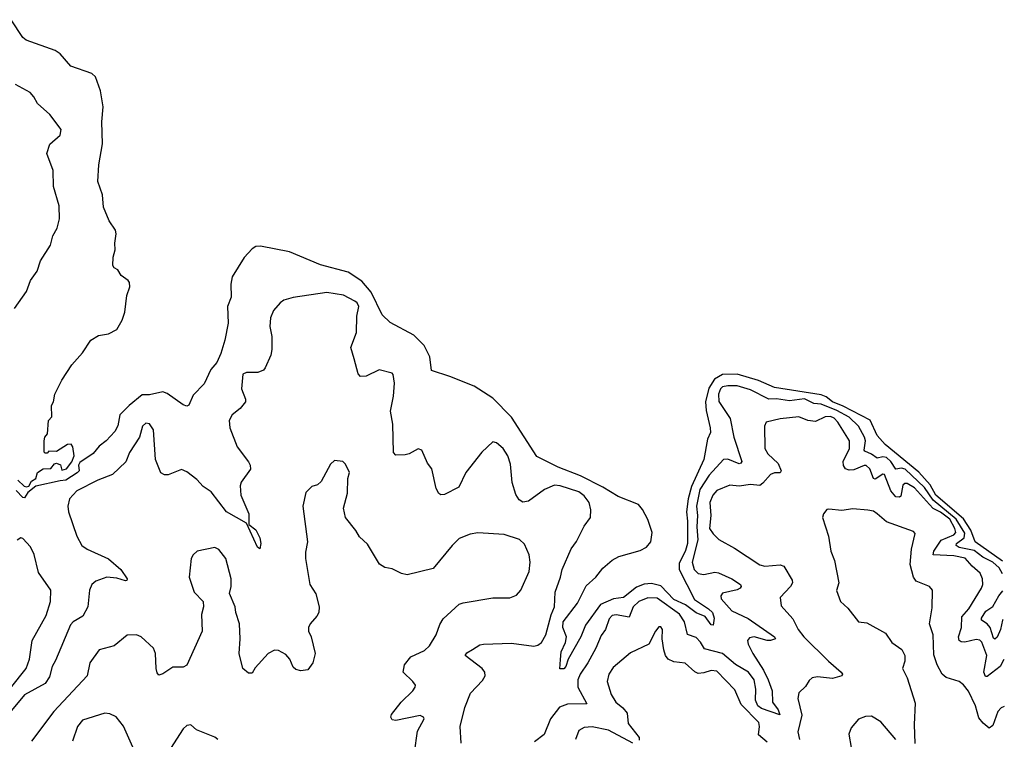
# Model space of a CAD drawing. Extents: x 2086813 to 2278017, y 548126 to 753336.
# Tile 446 of 461: x 2243428 to 2248706, y 713596 to 717453. Entities that reach past the tile are written whole.
import ezdxf

# ---------------------------------------------------------------- set-up
doc = ezdxf.new("R2010")
doc.units = 0

msp = doc.modelspace()

# ---------------------------------------------------------------- linework, layer by layer
at = {"layer": '0CON10XD'}
for points in [[(2243418.6, 714985), (2243452.4, 714952.4), (2243465, 714948.1), (2243476.6, 714953.4), (2243490.9, 714979.1), (2243515.5, 714994.5), (2243524.3, 715025.7), (2243555, 715046.2), (2243595, 715046.7), (2243615, 715072.5), (2243625, 715076.7), (2243647.1, 715067.1), (2243655, 715037.5), (2243680, 715045), (2243707, 715083), (2243720, 715115), (2243713.3, 715163.3), (2243705, 715177.5), (2243685, 715176.7), (2243625, 715137.5), (2243585, 715140), (2243575, 715130), (2243565, 715130), (2243560, 715135), (2243560, 715195), (2243562.5, 715215), (2243576.7, 715233.3), (2243582.5, 715305), (2243600, 715325), (2243598.8, 715385), (2243608.8, 715405), (2243616, 715445), (2243655, 715520), (2243707, 715603), (2243765, 715667.5), (2243810, 715735), (2243850.3, 715759.7), (2243905, 715768.8), (2243948.3, 715791.7), (2243977.7, 715842.3), (2243991.2, 715885), (2244003.3, 715975), (2244018.3, 716021.7), (2244016.7, 716045), (2244010, 716055), (2243972.3, 716082.3), (2243955, 716112.5), (2243935, 716123.3), (2243927.5, 716135), (2243929.3, 716180.7), (2243940.7, 716219.3), (2243938.8, 716255), (2243946, 716305), (2243942, 716325), (2243908, 716375), (2243877.9, 716447.9), (2243871.4, 716515), (2243847.1, 716585), (2243851.9, 716675), (2243872.5, 716787.5), (2243868.5, 716905), (2243875.4, 716985.4), (2243861.7, 717071.7), (2243835, 717146.2), (2243815, 717163.8), (2243703, 717203), (2243645, 717270), (2243617.7, 717287.7), (2243462.7, 717342.7), (2243445, 717357.5), (2243383, 717453)], [(2243400.8, 715905), (2243465, 715996.2), (2243485.7, 716055), (2243522.5, 716105), (2243540.2, 716159.8), (2243592.9, 716245), (2243605.7, 716295), (2243628.6, 716335), (2243641.1, 716385), (2243640.6, 716455), (2243608.9, 716558.9), (2243607.5, 716645), (2243574.2, 716735), (2243590, 716785), (2243645.7, 716834.3), (2243650.8, 716865), (2243589.2, 716945), (2243524.4, 717004.4), (2243505, 717040), (2243485, 717062), (2243405.6, 717105.6)], [(2248696.2, 714550), (2248551, 714655), (2248527.3, 714717.3), (2248487.9, 714777.9), (2248340.2, 714905), (2248309.8, 714959.8), (2248248, 715028), (2248068.4, 715175), (2248025, 715224.5), (2247986.8, 715306.8), (2247841.8, 715381.8), (2247785, 715404.1), (2247750.8, 715430.8), (2247725, 715441.6), (2247475, 715480.6), (2247389.3, 715519.3), (2247275, 715552.3), (2247195, 715551.3), (2247153.3, 715526.7), (2247122.9, 715477.1), (2247104.5, 715405), (2247107.3, 715357.3), (2247129.6, 715265), (2247130.6, 715239.4), (2247114.6, 715205), (2247095.2, 715095), (2247029.7, 714950.3), (2247012.5, 714885), (2247002.6, 714815), (2247008.9, 714765), (2247007.4, 714645), (2246997.1, 714607.1), (2246962.6, 714537.4), (2246963.8, 714505), (2247045.6, 714345), (2247121.5, 714295), (2247142.2, 714275), (2247150.6, 714245), (2247145, 714207.5), (2247135, 714210), (2247103.6, 714253.6), (2247055, 714273.9), (2246997.1, 714317.1), (2246935, 714344.8), (2246865, 714418.1), (2246815, 714430.2), (2246775, 714428), (2246735, 714410.6), (2246665, 714356.6), (2246611.7, 714348.3), (2246541.9, 714318.1), (2246462.1, 714207.9), (2246436.7, 714145), (2246368.8, 714025), (2246356.2, 713985), (2246345, 713974), (2246324, 713974), (2246326.7, 714023.3), (2246331.4, 714065), (2246354, 714115), (2246360, 714145), (2246340.4, 714195), (2246342.2, 714225), (2246417.8, 714325), (2246465, 714417.5), (2246516, 714465), (2246555, 714513.8), (2246605, 714555.7), (2246640, 714575), (2246755, 714608), (2246788.5, 714625), (2246810.9, 714655), (2246819.5, 714705), (2246795, 714774.5), (2246767.7, 714827.7), (2246745, 714853.9), (2246636.6, 714896.6), (2246555, 714946.5), (2246435, 715007.1), (2246315, 715053.8), (2246225, 715098.9), (2246201.1, 715111.1), (2246065, 715322.9), (2245965.4, 715425), (2245865, 715488.7), (2245735, 715540.6), (2245635, 715572), (2245627.5, 715645), (2245597.3, 715707.3), (2245541.3, 715761.3), (2245415, 715830.5), (2245371.3, 715871.3), (2245312.2, 715992.2), (2245262, 716052), (2245189.4, 716099.4), (2245040.2, 716139.8), (2244875, 716207.9), (2244718.9, 716238.9), (2244695, 716236.7), (2244675, 716224.7), (2244632.5, 716177.5), (2244566.7, 716075), (2244559.5, 716035), (2244561.9, 715965), (2244542.9, 715915), (2244545.4, 715825.4), (2244528.5, 715735), (2244506.2, 715663.8), (2244484.6, 715615.4), (2244452.6, 715577.4), (2244418.1, 715501.9), (2244359.1, 715440.9), (2244335, 715386.7), (2244325, 715382), (2244305, 715389.2), (2244219.6, 715449.6), (2244195, 715458.5), (2244125, 715442.6), (2244085, 715441.8), (2244015, 715384.7), (2243965.7, 715335), (2243955, 715276.7), (2243938, 715245), (2243891.2, 715195), (2243855, 715167.5), (2243822.8, 715127.2), (2243750.3, 715079.7), (2243744.2, 715065), (2243747.5, 715035), (2243736.7, 715023.3), (2243675, 714983.8), (2243645, 714982), (2243515, 714951.9), (2243472.1, 714917.9), (2243455, 714890), (2243445, 714892), (2243409.9, 714929.9)], [(2245794.4, 713575), (2245789.4, 713665), (2245815, 713766.2), (2245845, 713842.9), (2245909.3, 713910.7), (2245922.9, 713935), (2245921.9, 713955), (2245907.8, 713975), (2245816, 714045), (2245825, 714060), (2245855, 714076.5), (2245895, 714101.9), (2245914.5, 714105.5), (2246065, 714110.8), (2246185, 714095.4), (2246205, 714099.6), (2246225.4, 714115), (2246249.2, 714155), (2246277.8, 714262.2), (2246295.3, 714305), (2246298.2, 714385), (2246328.2, 714465), (2246335.4, 714505), (2246385, 714616.2), (2246413.7, 714656.3), (2246455, 714738.8), (2246488.6, 714785), (2246490.5, 714825), (2246480.4, 714865), (2246455, 714900), (2246425, 714921.3), (2246325, 714954.7), (2246295, 714957.5), (2246241.4, 714935), (2246155, 714871.9), (2246125, 714866.9), (2246105, 714880), (2246087.9, 714907.9), (2246067.9, 714972.1), (2246059.9, 715069.9), (2246045.8, 715115.8), (2246020.8, 715155), (2245985, 715184.3), (2245965, 715189.4), (2245905.7, 715135), (2245820.6, 715025), (2245782.7, 714947.3), (2245705, 714908), (2245685, 714906.7), (2245675, 714913.3), (2245660.3, 714940.3), (2245637.1, 715045), (2245615, 715076.7), (2245583.3, 715145), (2245565, 715152), (2245516.7, 715125), (2245495, 715121.1), (2245445, 715119.2), (2245432.8, 715132.8), (2245428.8, 715285), (2245416.2, 715355), (2245431.4, 715435), (2245436.7, 715505), (2245430.7, 715550.7), (2245425, 715557.5), (2245355, 715575.7), (2245285, 715541.9), (2245255, 715540.8), (2245242, 715555), (2245222.1, 715635), (2245203.9, 715695), (2245233.6, 715776.4), (2245235.4, 715864.6), (2245246.9, 715915), (2245237.3, 715935), (2245225, 715944.6), (2245165, 715976.8), (2245075, 715990.8), (2244895, 715963.5), (2244845, 715948.9), (2244824.6, 715935.4), (2244788.1, 715895), (2244773.1, 715855), (2244768.7, 715808.7), (2244780, 715755), (2244779.4, 715685), (2244774.5, 715655.5), (2244745, 715586.7), (2244735, 715574.3), (2244705, 715561.4), (2244645, 715561.2), (2244625, 715552.5), (2244617.5, 715475), (2244638.3, 715418.3), (2244638, 715405), (2244610.9, 715369.1), (2244566.7, 715335), (2244551.2, 715305), (2244554.2, 715265), (2244595, 715163.8), (2244655, 715083.8), (2244664.4, 715065), (2244665.6, 715044.4), (2244615, 714973.3), (2244610, 714955), (2244613.5, 714905), (2244657.1, 714805), (2244657.5, 714747.5), (2244695, 714718.8), (2244715.4, 714675), (2244721.5, 714645), (2244715, 714616.2), (2244702.7, 714625), (2244643.9, 714753.9), (2244537.3, 714815), (2244455, 714921.9), (2244411.5, 714951.5), (2244377.4, 714987.4), (2244325, 715028.8), (2244295, 715042), (2244225, 715014), (2244205, 715013.8), (2244184.4, 715024.4), (2244155.5, 715095.5), (2244145.8, 715255), (2244125, 715287.5), (2244105, 715290), (2244086.2, 715275), (2244070, 715215), (2244017.2, 715132.8), (2243996.6, 715083.4), (2243925.7, 715014.3), (2243847.8, 714985), (2243735, 714926.7), (2243694.7, 714885), (2243686.5, 714845), (2243690.8, 714815), (2243735, 714684), (2243761.5, 714635), (2243790, 714615), (2243905, 714563.3), (2243970, 714505), (2244003.8, 714455), (2244003, 714447), (2243995, 714444.3), (2243948.8, 714458.8), (2243895, 714465.4), (2243836.9, 714443.1), (2243815, 714425.8), (2243802.2, 714395), (2243793.5, 714305), (2243766.7, 714255), (2243715, 714225.3), (2243700.6, 714209.4), (2243621.1, 714018.9), (2243602.5, 713985), (2243588.9, 713931.1), (2243565.6, 713895), (2243455, 713834), (2243385, 713750.6)], [(2248697.1, 714482.2), (2248678.8, 714515), (2248645.5, 714545), (2248591.9, 714571.9), (2248545, 714607.7), (2248465, 714623.8), (2248447.8, 714635), (2248450.3, 714645), (2248491.2, 714675), (2248495, 714700.9), (2248448.3, 714775), (2248325, 714877.1), (2248278.3, 714945), (2248175, 715042.9), (2248155, 715049.7), (2248125, 715044.3), (2248097.4, 715085), (2248075, 715105.4), (2248055, 715110.3), (2248025, 715102.2), (2247994.9, 715124.9), (2247959.3, 715139.3), (2247954.8, 715145), (2247962.4, 715195), (2247957.7, 715215), (2247923.9, 715273.9), (2247875, 715322.1), (2247808.2, 715358.2), (2247725, 715391.7), (2247684.9, 715394.9), (2247635, 715421.4), (2247555, 715409.3), (2247485, 715421.3), (2247445, 715418.7), (2247345, 715469), (2247275, 715490.6), (2247225, 715490.7), (2247195.7, 715485), (2247184.2, 715475), (2247174.3, 715445), (2247175.7, 715405.7), (2247237.2, 715315), (2247256, 715216), (2247298.9, 715085), (2247294.4, 715075.6), (2247285, 715072.7), (2247225, 715098.1), (2247201.5, 715095), (2247125, 715010.8), (2247075, 714935.3), (2247055.7, 714845), (2247062, 714795), (2247057.8, 714735), (2247063.5, 714665), (2247033.2, 714545), (2247044.6, 714505), (2247065.8, 714485), (2247095, 714479.4), (2247155, 714491.2), (2247175, 714488.4), (2247246.6, 714456.6), (2247291.9, 714425), (2247295.6, 714415), (2247290.8, 714405), (2247275, 714396.4), (2247195, 714378.5), (2247187.1, 714365), (2247189.2, 714349.3), (2247246.2, 714285), (2247334, 714244), (2247474.4, 714145), (2247479.2, 714135), (2247453.9, 714126.1), (2247435, 714126), (2247365, 714145.2), (2247340.6, 714139.4), (2247329.2, 714125), (2247332.9, 714105), (2247358.3, 714055), (2247415.4, 713965.4), (2247439.8, 713915), (2247462.5, 713855), (2247464.6, 713795), (2247495, 713752.9), (2247503, 713727), (2247405, 713760.3), (2247384.8, 713775), (2247372.1, 713805), (2247374.8, 713865), (2247364.8, 713915), (2247336, 713956), (2247265, 713996), (2247195, 714055.7), (2247099.8, 714079.8), (2247077, 714117), (2247055, 714141.6), (2247007.9, 714157.9), (2246991.6, 714225), (2246965, 714266.8), (2246845, 714352.6), (2246795, 714353.9), (2246747.3, 714335), (2246717.1, 714305), (2246695, 714250), (2246626.4, 714263.6), (2246605, 714259.6), (2246588.2, 714241.8), (2246569.1, 714185), (2246545, 714152.5), (2246516, 714084), (2246474, 714005), (2246433, 713945), (2246420.6, 713915), (2246420, 713875), (2246468.6, 713785), (2246365.7, 713784.3), (2246321.5, 713768.5), (2246274, 713706), (2246239.1, 713620.9), (2246187.1, 713582.9)], [(2248703.1, 714023.3), (2248684.7, 713985), (2248615, 713932.5), (2248605, 713932.1), (2248597, 713955), (2248612.7, 714045), (2248585, 714116.7), (2248575, 714126.2), (2248555, 714131.3), (2248495, 714116.8), (2248475, 714118), (2248465.2, 714125.2), (2248460.7, 714145), (2248477.6, 714195), (2248477.8, 714252.2), (2248516.2, 714295), (2248584.5, 714405), (2248590.9, 714425), (2248589.1, 714455), (2248576.4, 714486.4), (2248533.2, 714523.2), (2248497.3, 714567.3), (2248435, 714579.2), (2248324.2, 714585), (2248328.8, 714605), (2248367.5, 714662.5), (2248435, 714692.1), (2248446.2, 714705), (2248441.5, 714725), (2248413.9, 714775), (2248365, 714812.4), (2248325, 714833.4), (2248305.1, 714855.1), (2248225, 714942.8), (2248185, 714966.1), (2248173.8, 714966.2), (2248162.6, 714957.4), (2248151.1, 714898.9), (2248145, 714893.8), (2248125, 714895.4), (2248098, 714928), (2248065, 715014.5), (2248055, 715016.8), (2248015, 714990.3), (2248005, 714993.1), (2247985.9, 715045), (2247965, 715063.2), (2247955, 715064), (2247900.3, 715039.7), (2247875, 715038.1), (2247855, 715046.2), (2247843.5, 715063.5), (2247842.2, 715085), (2247876.9, 715155), (2247877.3, 715195), (2247814.6, 715295), (2247795, 715316.8), (2247775, 715326.2), (2247746, 715325), (2247695, 715300), (2247653.8, 715303.8), (2247605, 715323.8), (2247505, 715313.6), (2247430, 715295), (2247420.8, 715275), (2247422.2, 715155), (2247439.6, 715125), (2247495, 715073.5), (2247511.1, 715035), (2247505.4, 715024.6), (2247475, 715023.9), (2247452.2, 715015), (2247412.2, 714967.8), (2247395, 714956.4), (2247345, 714960.6), (2247285, 714953.2), (2247235, 714957.9), (2247165, 714928.9), (2247144.1, 714905), (2247127.6, 714865), (2247133.3, 714795), (2247126.8, 714725), (2247145, 714696.9), (2247176.7, 714666.7), (2247260.9, 714620.9), (2247395, 714530), (2247423.1, 714523.1), (2247505, 714530), (2247525, 714524.3), (2247568.3, 714448.3), (2247570.5, 714435), (2247561.1, 714415), (2247504.2, 714355), (2247510.9, 714310.9), (2247572.2, 714242.2), (2247601.5, 714185), (2247631.1, 714145), (2247764.5, 714015), (2247832.5, 713955), (2247839.2, 713945), (2247836, 713935), (2247785, 713921.8), (2247705, 713930.5), (2247675.7, 713924.3), (2247659.5, 713910.5), (2247641.2, 713878.8), (2247604.4, 713845.6), (2247599.4, 713815), (2247621.1, 713725), (2247600, 713635), (2247608.2, 713595)], [(2245545.6, 713525), (2245560.5, 713639.5), (2245596.2, 713705), (2245592.5, 713715), (2245575, 713723.3), (2245445, 713696.7), (2245425, 713700), (2245417.5, 713715), (2245421.7, 713728.3), (2245472.5, 713795), (2245536.2, 713855), (2245548.8, 713875), (2245550, 713885), (2245536, 713905), (2245484.3, 713955), (2245491.9, 713995), (2245525, 714037.1), (2245597.8, 714072.2), (2245625, 714095.8), (2245661.4, 714155), (2245679.7, 714210.3), (2245698.3, 714241.7), (2245785, 714319.2), (2245805, 714327.5), (2245963.9, 714353.9), (2246055.9, 714354.1), (2246091.7, 714368.3), (2246115.5, 714394.5), (2246160, 714495), (2246165.6, 714544.4), (2246159.5, 714585), (2246135, 714642), (2246106.8, 714666.8), (2246025, 714693.3), (2245885, 714703.1), (2245843.3, 714695), (2245785, 714671.4), (2245746.9, 714635), (2245645, 714510.8), (2245505, 714477.5), (2245474.2, 714484.2), (2245425, 714510), (2245385, 714516.7), (2245356.7, 714535), (2245292.3, 714642.3), (2245250.7, 714680.7), (2245230.8, 714715), (2245174, 714785), (2245163.3, 714835), (2245186, 714915), (2245187, 714993), (2245196.7, 715025), (2245175, 715070), (2245160, 715085), (2245115, 715090), (2245095, 715070), (2245045, 714977.5), (2245025, 714960), (2244995, 714950), (2244962.1, 714917.9), (2244946, 714845), (2244971.2, 714655), (2244960.5, 714599.5), (2244960.8, 714565), (2244984.2, 714425), (2245015.6, 714375.6), (2245034, 714305), (2245031.2, 714275), (2245021.2, 714255), (2244986.2, 714215), (2244976.7, 714195), (2244976.2, 714175), (2244990, 714145), (2245012.5, 714055), (2245000, 714005), (2244972.3, 713967.7), (2244935, 713963.3), (2244909.3, 713969.3), (2244895, 713982.5), (2244876.2, 714025), (2244855, 714050), (2244815, 714071.2), (2244795, 714073.3), (2244760, 714055), (2244691.2, 713978.8), (2244675, 713950), (2244655, 713950), (2244624, 713975), (2244604.2, 714055), (2244610, 714135), (2244606, 714215), (2244586.2, 714275), (2244583.3, 714305), (2244553, 714377), (2244562.5, 714415), (2244562.5, 714455), (2244534, 714565), (2244495, 714613.3), (2244473.9, 714623.9), (2244380, 714605), (2244357.5, 714585), (2244347.5, 714565), (2244336.7, 714465), (2244363.3, 714385), (2244412.5, 714335), (2244413.3, 714305), (2244403.8, 714265), (2244406.2, 714175), (2244325, 713993.3), (2244305, 713982), (2244248.5, 713981.5), (2244195, 713946), (2244175, 713940), (2244165, 713952.5), (2244160, 713975), (2244155.8, 714055), (2244146, 714085), (2244080, 714145), (2244055, 714156.2), (2244005, 714153.3), (2243935, 714096.2), (2243855, 714075.8), (2243804.4, 714005.6), (2243789.2, 713935), (2243611.5, 713745), (2243490.9, 713585)], [(2248706.4, 713771.2), (2248690, 713765), (2248671.1, 713745), (2248645, 713668.8), (2248625, 713655.8), (2248592.4, 713682.4), (2248570.4, 713710.4), (2248552.7, 713775), (2248515, 713854), (2248487.8, 713887.8), (2248465, 713905.8), (2248395, 713927.5), (2248373.1, 713945), (2248345.6, 713995), (2248328.8, 714048.8), (2248325.8, 714155), (2248306.2, 714215), (2248319.7, 714300.3), (2248321.2, 714395), (2248305, 714414), (2248233.8, 714443.8), (2248220, 714465), (2248202, 714532), (2248208.5, 714615), (2248229.2, 714699.2), (2248219.5, 714709.5), (2248075, 714761.9), (2248025, 714804.4), (2248005, 714818.6), (2247975, 714824.4), (2247895, 714831.4), (2247835, 714822), (2247765, 714830), (2247755, 714826.7), (2247736.4, 714803.6), (2247732.5, 714785), (2247763.3, 714685), (2247776.2, 714605), (2247796.1, 714553.9), (2247820, 714435), (2247806.1, 714393.9), (2247828, 714335), (2247868.3, 714298.3), (2247925, 714226.2), (2247969.1, 714219.1), (2248068.8, 714165), (2248103.8, 714115), (2248157.7, 714077.7), (2248173.3, 714045), (2248173.3, 714015), (2248161.2, 713975), (2248185.8, 713925), (2248228.8, 713788.8), (2248222.9, 713675), (2248227.5, 713572.5)], [(2243379.7, 713870.3), (2243462.9, 713975), (2243481.8, 714025), (2243495.6, 714125), (2243570.3, 714259.7), (2243593.5, 714335), (2243594.7, 714395), (2243529.2, 714489.2), (2243506, 714586), (2243486.9, 714626.9), (2243445, 714671.2), (2243435, 714676.2), (2243415, 714663.8)], [(2248700.3, 714238), (2248696.8, 714235), (2248685.7, 714185), (2248667.2, 714142.8), (2248655, 714132.1), (2248648.1, 714138.1), (2248630.4, 714195), (2248615, 714213.8), (2248584, 714234), (2248583.5, 714245), (2248607.9, 714282.1), (2248645, 714307.7), (2248676.5, 714365), (2248698.3, 714392.1)], [(2247435, 713579.6), (2247389.4, 713619.4), (2247394.5, 713665), (2247390.5, 713685), (2247295, 713781.9), (2247261.4, 713861.4), (2247165, 713961.1), (2247135, 713964.5), (2247095, 713951.3), (2247065, 713948.9), (2247047.6, 713957.6), (2246995, 714004.4), (2246935, 714011.2), (2246905.3, 714025.3), (2246890, 714045), (2246880.5, 714075), (2246872, 714135), (2246873.8, 714185), (2246865, 714198.8), (2246855, 714198.8), (2246836.2, 714175), (2246801.2, 714105), (2246701.7, 714058.3), (2246609.3, 713980.7), (2246585.6, 713945), (2246578.1, 713905), (2246599.4, 713835), (2246623.3, 713795), (2246662.2, 713765), (2246685.5, 713735), (2246690.8, 713680.8), (2246749.4, 713605), (2246749.3, 713590.7)], [(2244035, 713554), (2243985, 713666.2), (2243945, 713716), (2243911.3, 713731.3), (2243885, 713735.5), (2243765, 713698.1), (2243738.9, 713665), (2243712.2, 713585)], [(2248124.3, 713595), (2248045, 713690), (2247995, 713720), (2247961.7, 713718.3), (2247925, 713703.8), (2247885, 713656.7), (2247872.3, 713622.3), (2247885, 713552.5)], [(2244490, 713595), (2244475, 713606.2), (2244376.2, 713646.2), (2244345, 713672.5), (2244325, 713670), (2244305, 713652.5), (2244187.9, 713472.1)], [(2246715, 713575.5), (2246584.2, 713645), (2246496.8, 713663.2), (2246455, 713659.4), (2246425, 713642), (2246407.5, 713595)]]:
    msp.add_lwpolyline(points, dxfattribs=at)

doc.saveas('drawing.dxf')
